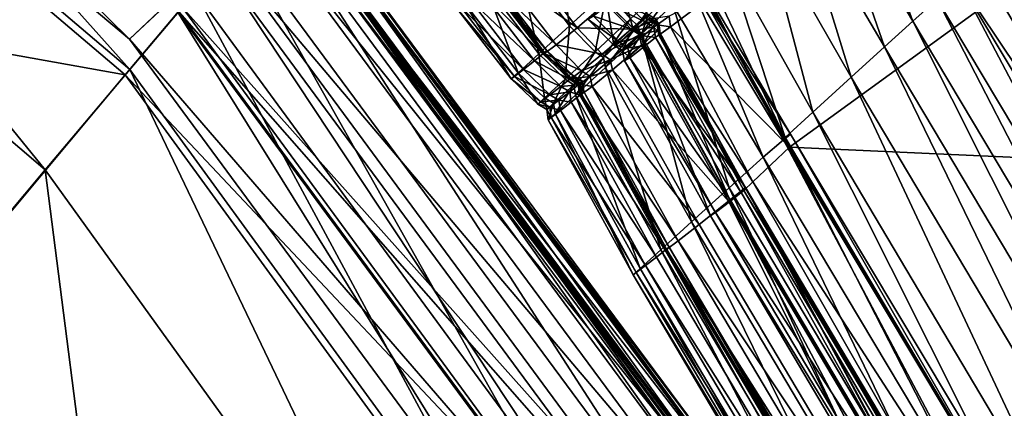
# Model space of a CAD drawing. Header units: millimetres. Extents: x 2387 to 13955, y -4964 to 364.
# Tile 815 of 1056: x 3661 to 3680, y 158 to 166. Entities that reach past the tile are written whole.
import ezdxf

# ---------------------------------------------------------------- set-up
doc = ezdxf.new("R2010")
doc.units = ezdxf.units.MM
doc.header["$MEASUREMENT"] = 0
doc.layers.add('Predefinito', color=7, linetype='Continuous', true_color=0x000000)

# ---------------------------------------------------------------- blocks, each defined once
blk = doc.blocks.new('Blocco 09')
at = {"layer": 'Predefinito'}
for points in [[(262.612, -101.332, 440.487), (264.057, -104.375, 440.493), (275.004, -96.432, 483.704)], [(279.095, -105.056, 483.712), (275.004, -96.432, 483.704), (264.057, -104.375, 440.493)], [(266.484, -101.895, 13.425), (264.709, -98.902, 13.552), (265.185, -98.471, 13.602)], [(265.185, -98.471, 13.602), (266.961, -101.466, 13.473), (266.484, -101.895, 13.425)], [(265.923, -102.403, 13.517), (264.165, -99.401, 13.639), (264.709, -98.902, 13.552)], [(264.709, -98.902, 13.552), (266.484, -101.895, 13.425), (265.923, -102.403, 13.517)], [(265.271, -102.997, 13.909), (263.538, -99.981, 14.011), (264.165, -99.401, 13.639)], [(264.165, -99.401, 13.639), (265.923, -102.403, 13.517), (265.271, -102.997, 13.909)], [(259.734, -101.988, 18.71), (258.681, -100.605, 18.689), (259.429, -99.926, 16.945)], [(259.429, -99.926, 16.945), (260.469, -101.317, 16.977), (259.734, -101.988, 18.71)], [(264.515, -103.684, 14.761), (262.811, -100.651, 14.818), (263.538, -99.981, 14.011)], [(263.538, -99.981, 14.011), (265.271, -102.997, 13.909), (264.515, -103.684, 14.761)], [(267.762, -100.744, 13.257), (268.364, -100.196, 12.918), (273.542, -108.828, 12.874)], [(259.128, -102.54, 21.73), (258.07, -101.161, 21.718), (258.681, -100.605, 18.689)], [(259.881, -102.03, 425.598), (258.83, -100.645, 425.622), (258.415, -100.98, 423.256)], [(258.681, -100.605, 18.689), (259.734, -101.988, 18.71), (259.128, -102.54, 21.73)], [(258.83, -100.645, 425.622), (259.881, -102.03, 425.598), (260.44, -101.548, 426.386)], [(263.972, -104.183, 15.658), (262.274, -101.143, 15.672), (262.811, -100.651, 14.818)], [(262.811, -100.651, 14.818), (264.515, -103.684, 14.761), (263.972, -104.183, 15.658)], [(267.379, -101.09, 13.478), (267.762, -100.744, 13.257), (272.938, -109.379, 13.213)], [(273.542, -108.828, 12.874), (272.938, -109.379, 13.213), (267.762, -100.744, 13.257)], [(259.468, -102.363, 423.245), (258.415, -100.98, 423.256), (258.183, -101.152, 420.838)], [(258.415, -100.98, 423.256), (259.468, -102.363, 423.245), (259.881, -102.03, 425.598)], [(258.722, -102.91, 25.298), (257.662, -101.531, 25.292), (258.07, -101.161, 21.718)], [(259.211, -102.542, 419.52), (258.153, -101.163, 419.531), (257.989, -101.3, 417.707)], [(258.07, -101.161, 21.718), (259.128, -102.54, 21.73), (258.722, -102.91, 25.298)], [(259.288, -102.476, 419.704), (258.228, -101.097, 419.708), (258.153, -101.163, 419.531)], [(258.153, -101.163, 419.531), (259.211, -102.542, 419.52), (259.288, -102.476, 419.704)], [(259.239, -102.521, 419.903), (258.18, -101.142, 419.9), (258.228, -101.097, 419.708)], [(258.18, -101.142, 419.9), (259.239, -102.521, 419.903), (259.241, -102.531, 420.842)], [(259.241, -102.531, 420.842), (258.183, -101.152, 420.838), (258.18, -101.142, 419.9)], [(258.183, -101.152, 420.838), (259.241, -102.531, 420.842), (259.468, -102.363, 423.245)], [(258.228, -101.097, 419.708), (259.288, -102.476, 419.704), (259.239, -102.521, 419.903)], [(263.538, -104.569, 16.239), (261.765, -101.58, 16.346), (262.147, -101.235, 16.272)], [(263.939, -104.225, 16.205), (262.147, -101.235, 16.272), (262.294, -101.109, 16.377)], [(262.147, -101.235, 16.272), (263.939, -104.225, 16.205), (263.538, -104.569, 16.239)], [(264.078, -104.115, 16.359), (262.294, -101.109, 16.377), (262.219, -101.187, 16.184)], [(263.957, -104.213, 16.183), (262.219, -101.187, 16.184), (262.274, -101.143, 15.672)], [(262.219, -101.187, 16.184), (263.957, -104.213, 16.183), (264.078, -104.115, 16.359)], [(262.274, -101.143, 15.672), (263.972, -104.183, 15.658), (263.957, -104.213, 16.183)], [(262.294, -101.109, 16.377), (264.078, -104.115, 16.359), (263.939, -104.225, 16.205)], [(272.125, -110.108, 13.431), (266.961, -101.466, 13.473), (267.379, -101.09, 13.478)], [(267.379, -101.09, 13.478), (272.551, -109.732, 13.435), (272.125, -110.108, 13.431)], [(272.938, -109.379, 13.213), (272.551, -109.732, 13.435), (267.379, -101.09, 13.478)], [(259.047, -102.679, 417.692), (257.989, -101.3, 417.707), (257.771, -101.469, 412.571)], [(257.989, -101.3, 417.707), (259.047, -102.679, 417.692), (259.211, -102.542, 419.52)], [(260.234, -102.498, 18.774), (259.734, -101.988, 18.71), (260.469, -101.317, 16.977)], [(260.469, -101.317, 16.977), (260.932, -101.852, 17.073), (260.234, -102.498, 18.774)], [(260.98, -102.03, 426.651), (260.466, -101.529, 426.624), (260.762, -101.265, 426.449)], [(261.219, -101.909, 433.237), (260.703, -101.409, 433.282), (260.503, -101.573, 432.379)], [(260.703, -101.409, 433.282), (261.219, -101.909, 433.237), (261.313, -101.83, 433.432)], [(260.762, -101.265, 426.449), (261.278, -101.765, 426.432), (260.98, -102.03, 426.651)], [(261.07, -101.982, 17.137), (260.932, -101.852, 17.073), (261.56, -101.27, 16.346)], [(261.56, -101.27, 16.346), (261.674, -101.417, 16.416), (261.07, -101.982, 17.137)], [(261.137, -102.161, 17.073), (261.07, -101.982, 17.137), (261.674, -101.417, 16.416)], [(261.674, -101.417, 16.416), (261.765, -101.58, 16.346), (261.137, -102.161, 17.073)], [(261.693, -101.801, 435.492), (261.719, -102.006, 435.487), (262.612, -101.332, 440.487)], [(264.057, -104.375, 440.493), (262.612, -101.332, 440.487), (261.719, -102.006, 435.487)], [(258.587, -103.033, 28.673), (257.526, -101.655, 28.671), (257.662, -101.531, 25.292)], [(258.648, -102.987, 360.746), (257.588, -101.608, 360.749), (257.526, -101.655, 218.866)], [(258.83, -102.848, 412.561), (257.771, -101.469, 412.571), (257.588, -101.608, 360.749)], [(257.588, -101.608, 360.749), (258.648, -102.987, 360.746), (258.83, -102.848, 412.561)], [(257.662, -101.531, 25.292), (258.722, -102.91, 25.298), (258.587, -103.033, 28.673)], [(257.771, -101.469, 412.571), (258.83, -102.848, 412.561), (259.047, -102.679, 417.692)], [(260.944, -102.056, 426.328), (260.44, -101.548, 426.386), (259.881, -102.03, 425.598)], [(260.606, -102.37, 427.624), (260.098, -101.865, 427.58), (260.466, -101.529, 426.624)], [(261.014, -102.076, 432.336), (260.503, -101.573, 432.379), (260.206, -101.802, 429.989)], [(260.44, -101.548, 426.386), (260.944, -102.056, 426.328), (261.278, -101.765, 426.432)], [(260.466, -101.529, 426.624), (260.98, -102.03, 426.651), (260.606, -102.37, 427.624)], [(260.503, -101.573, 432.379), (261.014, -102.076, 432.336), (261.219, -101.909, 433.237)], [(262.87, -105.169, 16.977), (261.137, -102.161, 17.073), (261.765, -101.58, 16.346)], [(261.765, -101.58, 16.346), (263.538, -104.569, 16.239), (262.87, -105.169, 16.977)], [(271.639, -110.535, 13.385), (266.484, -101.895, 13.425), (266.961, -101.466, 13.473)], [(266.961, -101.466, 13.473), (272.125, -110.108, 13.431), (271.639, -110.535, 13.385)], [(257.526, -101.655, 28.671), (258.587, -103.033, 28.673), (258.587, -103.033, 77.861)], [(258.587, -103.033, 77.861), (257.526, -101.655, 77.861), (257.526, -101.655, 28.671)], [(258.587, -103.033, 218.865), (257.526, -101.655, 218.866), (257.526, -101.655, 77.861)], [(257.526, -101.655, 77.861), (258.587, -103.033, 77.861), (258.587, -103.033, 218.865)], [(257.526, -101.655, 218.866), (258.587, -103.033, 218.865), (258.648, -102.987, 360.746)], [(260.713, -102.308, 429.992), (260.206, -101.802, 429.989), (260.098, -101.865, 427.58)], [(260.206, -101.802, 429.989), (260.713, -102.308, 429.992), (261.014, -102.076, 432.336)], [(261.452, -101.873, 426.421), (261.278, -101.765, 426.432), (260.944, -102.056, 426.328)], [(261.152, -102.138, 426.669), (260.98, -102.03, 426.651), (261.278, -101.765, 426.432)], [(261.278, -101.765, 426.432), (261.452, -101.873, 426.421), (261.152, -102.138, 426.669)], [(261.281, -101.863, 433.659), (261.459, -101.967, 433.658), (261.693, -101.801, 435.492)], [(261.719, -102.006, 435.487), (261.693, -101.801, 435.492), (261.459, -101.967, 433.658)], [(259.645, -103.039, 21.767), (259.128, -102.54, 21.73), (259.734, -101.988, 18.71)], [(259.734, -101.988, 18.71), (260.234, -102.498, 18.774), (259.645, -103.039, 21.767)], [(260.098, -101.865, 427.58), (260.606, -102.37, 427.624), (260.713, -102.308, 429.992)], [(260.398, -102.612, 18.817), (260.234, -102.498, 18.774), (260.932, -101.852, 17.073)], [(260.932, -101.852, 17.073), (261.07, -101.982, 17.137), (260.398, -102.612, 18.817)], [(260.439, -102.807, 18.774), (260.398, -102.612, 18.817), (261.07, -101.982, 17.137)], [(261.07, -101.982, 17.137), (261.137, -102.161, 17.073), (260.439, -102.807, 18.774)], [(260.944, -102.056, 426.328), (261.11, -102.169, 426.289), (261.452, -101.873, 426.421)], [(261.392, -102.016, 433.207), (261.219, -101.909, 433.237), (261.014, -102.076, 432.336)], [(261.484, -102.076, 426.432), (261.452, -101.873, 426.421), (261.11, -102.169, 426.289)], [(261.185, -102.34, 426.651), (261.152, -102.138, 426.669), (261.452, -101.873, 426.421)], [(261.452, -101.873, 426.421), (261.484, -102.076, 426.432), (261.185, -102.34, 426.651)], [(261.49, -101.935, 433.417), (261.313, -101.83, 433.432), (261.219, -101.909, 433.237)], [(261.219, -101.909, 433.237), (261.392, -102.016, 433.207), (261.49, -101.935, 433.417)], [(261.459, -101.967, 433.658), (261.281, -101.863, 433.659), (261.313, -101.83, 433.432)], [(261.313, -101.83, 433.432), (261.49, -101.935, 433.417), (261.459, -101.967, 433.658)], [(261.518, -102.139, 433.432), (261.49, -101.935, 433.417), (261.392, -102.016, 433.207)], [(261.486, -102.172, 433.659), (261.459, -101.967, 433.658), (261.49, -101.935, 433.417)], [(261.459, -101.967, 433.658), (261.486, -102.172, 433.659), (261.719, -102.006, 435.487)], [(261.49, -101.935, 433.417), (261.518, -102.139, 433.432), (261.486, -102.172, 433.659)], [(263.335, -105.052, 435.478), (261.719, -102.006, 435.487), (261.486, -102.172, 433.659)], [(261.719, -102.006, 435.487), (263.335, -105.052, 435.478), (264.057, -104.375, 440.493)], [(271.074, -111.039, 13.478), (265.923, -102.403, 13.517), (266.484, -101.895, 13.425)], [(266.484, -101.895, 13.425), (271.639, -110.535, 13.385), (271.074, -111.039, 13.478)], [(260.375, -102.543, 425.525), (259.881, -102.03, 425.598), (259.468, -102.363, 423.245)], [(259.881, -102.03, 425.598), (260.375, -102.543, 425.525), (260.944, -102.056, 426.328)], [(261.11, -102.169, 426.289), (260.944, -102.056, 426.328), (260.375, -102.543, 425.525)], [(260.375, -102.543, 425.525), (260.535, -102.66, 425.477), (261.11, -102.169, 426.289)], [(262.134, -105.839, 18.71), (260.439, -102.807, 18.774), (261.137, -102.161, 17.073)], [(261.15, -102.366, 426.328), (261.11, -102.169, 426.289), (260.535, -102.66, 425.477)], [(260.774, -102.481, 427.654), (260.606, -102.37, 427.624), (260.98, -102.03, 426.651)], [(261.183, -102.186, 432.307), (261.014, -102.076, 432.336), (260.713, -102.308, 429.992)], [(260.713, -102.308, 429.992), (260.881, -102.419, 429.995), (261.183, -102.186, 432.307)], [(260.98, -102.03, 426.651), (261.152, -102.138, 426.669), (260.774, -102.481, 427.654)], [(260.811, -102.68, 427.624), (260.774, -102.481, 427.654), (261.152, -102.138, 426.669)], [(261.152, -102.138, 426.669), (261.185, -102.34, 426.651), (260.811, -102.68, 427.624)], [(261.218, -102.385, 432.336), (261.183, -102.186, 432.307), (260.881, -102.419, 429.995)], [(261.014, -102.076, 432.336), (261.183, -102.186, 432.307), (261.392, -102.016, 433.207)], [(261.11, -102.169, 426.289), (261.15, -102.366, 426.328), (261.484, -102.076, 426.432)], [(261.137, -102.161, 17.073), (262.87, -105.169, 16.977), (262.134, -105.839, 18.71)], [(263.191, -105.165, 426.449), (261.484, -102.076, 426.432), (261.15, -102.366, 426.328)], [(261.424, -102.218, 433.237), (261.392, -102.016, 433.207), (261.183, -102.186, 432.307)], [(261.183, -102.186, 432.307), (261.218, -102.385, 432.336), (261.424, -102.218, 433.237)], [(262.885, -105.412, 426.624), (261.185, -102.34, 426.651), (261.484, -102.076, 426.432)], [(261.392, -102.016, 433.207), (261.424, -102.218, 433.237), (261.518, -102.139, 433.432)], [(263.198, -105.193, 433.456), (261.518, -102.139, 433.432), (261.424, -102.218, 433.237)], [(261.484, -102.076, 426.432), (263.191, -105.165, 426.449), (262.885, -105.412, 426.624)], [(263.162, -105.223, 433.66), (261.486, -102.172, 433.659), (261.518, -102.139, 433.432)], [(261.486, -102.172, 433.659), (263.162, -105.223, 433.66), (263.335, -105.052, 435.478)], [(261.518, -102.139, 433.432), (263.198, -105.193, 433.456), (263.162, -105.223, 433.66)], [(259.971, -102.871, 423.211), (259.468, -102.363, 423.245), (259.241, -102.531, 420.842)], [(259.468, -102.363, 423.245), (259.971, -102.871, 423.211), (260.375, -102.543, 425.525)], [(260.535, -102.66, 425.477), (260.581, -102.853, 425.525), (261.15, -102.366, 426.328)], [(262.859, -105.431, 426.387), (261.15, -102.366, 426.328), (260.581, -102.853, 425.525)], [(260.881, -102.419, 429.995), (260.713, -102.308, 429.992), (260.606, -102.37, 427.624)], [(260.606, -102.37, 427.624), (260.774, -102.481, 427.654), (260.881, -102.419, 429.995)], [(262.502, -105.723, 427.58), (260.811, -102.68, 427.624), (261.185, -102.34, 426.651)], [(260.881, -102.419, 429.995), (260.918, -102.617, 429.992), (261.218, -102.385, 432.336)], [(262.903, -105.424, 432.379), (261.218, -102.385, 432.336), (260.918, -102.617, 429.992)], [(261.15, -102.366, 426.328), (262.859, -105.431, 426.387), (263.191, -105.165, 426.449)], [(261.185, -102.34, 426.651), (262.885, -105.412, 426.624), (262.502, -105.723, 427.58)], [(263.106, -105.265, 433.282), (261.424, -102.218, 433.237), (261.218, -102.385, 432.336)], [(261.218, -102.385, 432.336), (262.903, -105.424, 432.379), (263.106, -105.265, 433.282)], [(261.424, -102.218, 433.237), (263.106, -105.265, 433.282), (263.198, -105.193, 433.456)], [(259.244, -103.406, 25.315), (258.722, -102.91, 25.298), (259.128, -102.54, 21.73)], [(259.73, -103.04, 419.487), (259.211, -102.542, 419.52), (259.047, -102.679, 417.692)], [(259.128, -102.54, 21.73), (259.645, -103.039, 21.767), (259.244, -103.406, 25.315)], [(259.809, -102.972, 419.692), (259.288, -102.476, 419.704), (259.211, -102.542, 419.52)], [(259.211, -102.542, 419.52), (259.73, -103.04, 419.487), (259.809, -102.972, 419.692)], [(259.761, -103.017, 419.913), (259.239, -102.521, 419.903), (259.288, -102.476, 419.704)], [(259.239, -102.521, 419.903), (259.761, -103.017, 419.913), (259.757, -103.031, 420.852)], [(259.757, -103.031, 420.852), (259.241, -102.531, 420.842), (259.239, -102.521, 419.903)], [(259.241, -102.531, 420.842), (259.757, -103.031, 420.852), (259.971, -102.871, 423.211)], [(259.288, -102.476, 419.704), (259.809, -102.972, 419.692), (259.761, -103.017, 419.913)], [(259.819, -103.146, 21.792), (259.645, -103.039, 21.767), (260.234, -102.498, 18.774)], [(260.234, -102.498, 18.774), (260.398, -102.612, 18.817), (259.819, -103.146, 21.792)], [(260.535, -102.66, 425.477), (260.375, -102.543, 425.525), (259.971, -102.871, 423.211)], [(260.918, -102.617, 429.992), (260.881, -102.419, 429.995), (260.774, -102.481, 427.654)], [(260.774, -102.481, 427.654), (260.811, -102.68, 427.624), (260.918, -102.617, 429.992)], [(270.415, -111.63, 13.875), (265.271, -102.997, 13.909), (265.923, -102.403, 13.517)], [(265.923, -102.403, 13.517), (271.074, -111.039, 13.478), (270.415, -111.63, 13.875)], [(259.563, -103.179, 417.649), (259.047, -102.679, 417.692), (258.83, -102.848, 412.561)], [(259.047, -102.679, 417.692), (259.563, -103.179, 417.649), (259.73, -103.04, 419.487)], [(259.849, -103.348, 21.767), (259.819, -103.146, 21.792), (260.398, -102.612, 18.817)], [(260.398, -102.612, 18.817), (260.439, -102.807, 18.774), (259.849, -103.348, 21.767)], [(259.971, -102.871, 423.211), (260.136, -102.984, 423.189), (260.535, -102.66, 425.477)], [(260.581, -102.853, 425.525), (260.535, -102.66, 425.477), (260.136, -102.984, 423.189)], [(262.605, -105.652, 429.989), (260.918, -102.617, 429.992), (260.811, -102.68, 427.624)], [(260.811, -102.68, 427.624), (262.502, -105.723, 427.58), (262.605, -105.652, 429.989)], [(260.918, -102.617, 429.992), (262.605, -105.652, 429.989), (262.903, -105.424, 432.379)], [(259.11, -103.528, 28.68), (258.587, -103.033, 28.673), (258.722, -102.91, 25.298)], [(259.348, -103.346, 412.532), (258.83, -102.848, 412.561), (258.648, -102.987, 360.746)], [(258.722, -102.91, 25.298), (259.244, -103.406, 25.315), (259.11, -103.528, 28.68)], [(258.83, -102.848, 412.561), (259.348, -103.346, 412.532), (259.563, -103.179, 417.649)], [(259.987, -103.076, 419.685), (259.809, -102.972, 419.692), (259.73, -103.04, 419.487)], [(260.136, -102.984, 423.189), (259.971, -102.871, 423.211), (259.757, -103.031, 420.852)], [(259.938, -103.121, 419.92), (259.761, -103.017, 419.913), (259.809, -102.972, 419.692)], [(259.809, -102.972, 419.692), (259.987, -103.076, 419.685), (259.938, -103.121, 419.92)], [(261.527, -106.39, 21.73), (259.849, -103.348, 21.767), (260.439, -102.807, 18.774)], [(260.136, -102.984, 423.189), (260.176, -103.18, 423.211), (260.581, -102.853, 425.525)], [(262.285, -105.888, 425.598), (260.581, -102.853, 425.525), (260.176, -103.18, 423.211)], [(260.439, -102.807, 18.774), (262.134, -105.839, 18.71), (261.527, -106.39, 21.73)], [(260.581, -102.853, 425.525), (262.285, -105.888, 425.598), (262.859, -105.431, 426.387)], [(259.17, -103.482, 360.737), (258.648, -102.987, 360.746), (258.587, -103.033, 218.865)], [(258.587, -103.033, 28.673), (259.11, -103.528, 28.68), (259.11, -103.528, 77.862)], [(259.11, -103.528, 77.862), (258.587, -103.033, 77.861), (258.587, -103.033, 28.673)], [(259.11, -103.527, 218.864), (258.587, -103.033, 218.865), (258.587, -103.033, 77.861)], [(258.587, -103.033, 77.861), (259.11, -103.528, 77.862), (259.11, -103.527, 218.864)], [(258.587, -103.033, 218.865), (259.11, -103.527, 218.864), (259.17, -103.482, 360.737)], [(258.648, -102.987, 360.746), (259.17, -103.482, 360.737), (259.348, -103.346, 412.532)], [(259.421, -103.51, 25.327), (259.244, -103.406, 25.315), (259.645, -103.039, 21.767)], [(259.645, -103.039, 21.767), (259.819, -103.146, 21.792), (259.421, -103.51, 25.327)], [(259.448, -103.714, 25.315), (259.421, -103.51, 25.327), (259.819, -103.146, 21.792)], [(259.819, -103.146, 21.792), (259.849, -103.348, 21.767), (259.448, -103.714, 25.315)], [(259.905, -103.146, 419.465), (259.73, -103.04, 419.487), (259.563, -103.179, 417.649)], [(259.563, -103.179, 417.649), (259.736, -103.286, 417.621), (259.905, -103.146, 419.465)], [(259.73, -103.04, 419.487), (259.905, -103.146, 419.465), (259.987, -103.076, 419.685)], [(259.935, -103.349, 419.487), (259.905, -103.146, 419.465), (259.736, -103.286, 417.621)], [(259.757, -103.031, 420.852), (259.931, -103.138, 420.859), (260.136, -102.984, 423.189)], [(259.931, -103.138, 420.859), (259.757, -103.031, 420.852), (259.761, -103.017, 419.913)], [(259.761, -103.017, 419.913), (259.938, -103.121, 419.92), (259.931, -103.138, 420.859)], [(260.014, -103.281, 419.692), (259.987, -103.076, 419.685), (259.905, -103.146, 419.465)], [(259.905, -103.146, 419.465), (259.935, -103.349, 419.487), (260.014, -103.281, 419.692)], [(260.176, -103.18, 423.211), (260.136, -102.984, 423.189), (259.931, -103.138, 420.859)], [(259.962, -103.34, 420.852), (259.931, -103.138, 420.859), (259.938, -103.121, 419.92)], [(259.931, -103.138, 420.859), (259.962, -103.34, 420.852), (260.176, -103.18, 423.211)], [(259.966, -103.326, 419.913), (259.938, -103.121, 419.92), (259.987, -103.076, 419.685)], [(259.938, -103.121, 419.92), (259.966, -103.326, 419.913), (259.962, -103.34, 420.852)], [(259.987, -103.076, 419.685), (260.014, -103.281, 419.692), (259.966, -103.326, 419.913)], [(269.649, -112.318, 14.742), (264.515, -103.684, 14.761), (265.271, -102.997, 13.909)], [(265.271, -102.997, 13.909), (270.415, -111.63, 13.875), (269.649, -112.318, 14.742)], [(259.523, -103.452, 412.513), (259.348, -103.346, 412.532), (259.17, -103.482, 360.737)], [(259.736, -103.286, 417.621), (259.563, -103.179, 417.649), (259.348, -103.346, 412.532)], [(259.348, -103.346, 412.532), (259.523, -103.452, 412.513), (259.736, -103.286, 417.621)], [(261.12, -106.758, 25.298), (259.448, -103.714, 25.315), (259.849, -103.348, 21.767)], [(259.767, -103.488, 417.649), (259.736, -103.286, 417.621), (259.523, -103.452, 412.513)], [(259.736, -103.286, 417.621), (259.767, -103.488, 417.649), (259.935, -103.349, 419.487)], [(261.614, -106.398, 419.52), (259.935, -103.349, 419.487), (259.767, -103.488, 417.649)], [(259.849, -103.348, 21.767), (261.527, -106.39, 21.73), (261.12, -106.758, 25.298)], [(261.693, -106.335, 419.704), (260.014, -103.281, 419.692), (259.935, -103.349, 419.487)], [(259.935, -103.349, 419.487), (261.614, -106.398, 419.52), (261.693, -106.335, 419.704)], [(261.867, -106.212, 423.245), (260.176, -103.18, 423.211), (259.962, -103.34, 420.852)], [(261.64, -106.382, 420.842), (259.962, -103.34, 420.852), (259.966, -103.326, 419.913)], [(259.962, -103.34, 420.852), (261.64, -106.382, 420.842), (261.867, -106.212, 423.245)], [(261.642, -106.377, 419.903), (259.966, -103.326, 419.913), (260.014, -103.281, 419.692)], [(259.966, -103.326, 419.913), (261.642, -106.377, 419.903), (261.64, -106.382, 420.842)], [(260.014, -103.281, 419.692), (261.693, -106.335, 419.704), (261.642, -106.377, 419.903)], [(260.176, -103.18, 423.211), (261.867, -106.212, 423.245), (262.285, -105.888, 425.598)], [(259.288, -103.631, 28.684), (259.11, -103.528, 28.68), (259.244, -103.406, 25.315)], [(259.347, -103.586, 360.731), (259.17, -103.482, 360.737), (259.11, -103.527, 218.864)], [(259.289, -103.631, 218.863), (259.11, -103.527, 218.864), (259.11, -103.528, 77.862)], [(259.11, -103.527, 218.864), (259.289, -103.631, 218.863), (259.347, -103.586, 360.731)], [(259.11, -103.528, 28.68), (259.288, -103.631, 28.684), (259.289, -103.631, 77.863)], [(259.289, -103.631, 77.863), (259.11, -103.528, 77.862), (259.11, -103.528, 28.68)], [(259.11, -103.528, 77.862), (259.289, -103.631, 77.863), (259.289, -103.631, 218.863)], [(259.17, -103.482, 360.737), (259.347, -103.586, 360.731), (259.523, -103.452, 412.513)], [(259.244, -103.406, 25.315), (259.421, -103.51, 25.327), (259.288, -103.631, 28.684)], [(259.314, -103.836, 28.68), (259.288, -103.631, 28.684), (259.421, -103.51, 25.327)], [(259.421, -103.51, 25.327), (259.448, -103.714, 25.315), (259.314, -103.836, 28.68)], [(259.553, -103.655, 412.532), (259.523, -103.452, 412.513), (259.347, -103.586, 360.731)], [(259.523, -103.452, 412.513), (259.553, -103.655, 412.532), (259.767, -103.488, 417.649)], [(261.446, -106.53, 417.692), (259.767, -103.488, 417.649), (259.553, -103.655, 412.532)], [(259.767, -103.488, 417.649), (261.446, -106.53, 417.692), (261.614, -106.398, 419.52)], [(259.288, -103.631, 28.684), (259.314, -103.836, 28.68), (259.314, -103.836, 77.862)], [(259.314, -103.836, 77.862), (259.289, -103.631, 77.863), (259.288, -103.631, 28.684)], [(259.374, -103.79, 360.737), (259.347, -103.586, 360.731), (259.289, -103.631, 218.863)], [(259.289, -103.631, 218.863), (259.314, -103.836, 218.864), (259.374, -103.79, 360.737)], [(259.314, -103.836, 218.864), (259.289, -103.631, 218.863), (259.289, -103.631, 77.863)], [(259.289, -103.631, 77.863), (259.314, -103.836, 77.862), (259.314, -103.836, 218.864)], [(260.984, -106.881, 28.673), (259.314, -103.836, 28.68), (259.448, -103.714, 25.315)], [(259.347, -103.586, 360.731), (259.374, -103.79, 360.737), (259.553, -103.655, 412.532)], [(261.227, -106.696, 412.561), (259.553, -103.655, 412.532), (259.374, -103.79, 360.737)], [(259.448, -103.714, 25.315), (261.12, -106.758, 25.298), (260.984, -106.881, 28.673)], [(259.553, -103.655, 412.532), (261.227, -106.696, 412.561), (261.446, -106.53, 417.692)], [(269.108, -112.825, 15.652), (263.972, -104.183, 15.658), (264.515, -103.684, 14.761)], [(264.515, -103.684, 14.761), (269.649, -112.318, 14.742), (269.108, -112.825, 15.652)], [(261.045, -106.835, 360.746), (259.374, -103.79, 360.737), (259.314, -103.836, 218.864)], [(259.314, -103.836, 218.864), (260.984, -106.881, 218.865), (261.045, -106.835, 360.746)], [(260.984, -106.881, 218.865), (259.314, -103.836, 218.864), (259.314, -103.836, 77.862)], [(259.314, -103.836, 77.862), (260.984, -106.881, 77.861), (260.984, -106.881, 218.865)], [(259.314, -103.836, 28.68), (260.984, -106.881, 28.673), (260.984, -106.881, 77.861)], [(260.984, -106.881, 77.861), (259.314, -103.836, 77.862), (259.314, -103.836, 28.68)], [(259.374, -103.79, 360.737), (261.045, -106.835, 360.746), (261.227, -106.696, 412.561)], [(269.125, -112.877, 16.18), (263.939, -104.225, 16.205), (264.078, -104.115, 16.359)], [(264.078, -104.115, 16.359), (263.957, -104.213, 16.183), (269.125, -112.877, 16.18)], [(264.078, -104.115, 16.359), (269.273, -112.789, 16.348), (269.125, -112.877, 16.18)], [(269.125, -112.877, 16.18), (269.273, -112.789, 16.348), (264.078, -104.115, 16.359)], [(268.698, -113.193, 16.203), (263.538, -104.569, 16.239), (263.939, -104.225, 16.205)], [(263.939, -104.225, 16.205), (269.125, -112.877, 16.18), (268.698, -113.193, 16.203)], [(263.957, -104.213, 16.183), (263.972, -104.183, 15.658), (269.108, -112.825, 15.652)], [(269.108, -112.825, 15.652), (269.125, -112.877, 16.18), (263.957, -104.213, 16.183)], [(268.489, -112.999, 440.495), (264.057, -104.375, 440.493), (263.335, -105.052, 435.478)], [(264.057, -104.375, 440.493), (268.489, -112.999, 440.495), (279.095, -105.056, 483.712)], [(268.009, -113.789, 16.945), (262.87, -105.169, 16.977), (263.538, -104.569, 16.239)], [(263.538, -104.569, 16.239), (268.698, -113.193, 16.203), (268.009, -113.789, 16.945)], [(268.28, -113.68, 435.475), (263.335, -105.052, 435.478), (263.162, -105.223, 433.66)], [(263.335, -105.052, 435.478), (268.28, -113.68, 435.475), (268.489, -112.999, 440.495)], [(267.257, -114.463, 18.689), (262.134, -105.839, 18.71), (262.87, -105.169, 16.977)], [(263.191, -105.165, 426.449), (262.859, -105.431, 426.387), (268.033, -114.145, 426.408)], [(262.87, -105.169, 16.977), (268.009, -113.789, 16.945), (267.257, -114.463, 18.689)], [(268.056, -114.128, 426.616), (262.885, -105.412, 426.624), (263.191, -105.165, 426.449)], [(263.106, -105.265, 433.282), (262.903, -105.424, 432.379), (268.021, -114.049, 432.394)], [(263.198, -105.193, 433.456), (263.106, -105.265, 433.282), (268.232, -113.907, 433.297)], [(268.021, -114.049, 432.394), (268.232, -113.907, 433.297), (263.106, -105.265, 433.282)], [(268.285, -113.866, 433.661), (263.162, -105.223, 433.66), (263.198, -105.193, 433.456)], [(263.162, -105.223, 433.66), (268.285, -113.866, 433.661), (268.28, -113.68, 435.475)], [(263.191, -105.165, 426.449), (268.39, -113.929, 426.457), (268.056, -114.128, 426.616)], [(268.033, -114.145, 426.408), (268.39, -113.929, 426.457), (263.191, -105.165, 426.449)], [(263.198, -105.193, 433.456), (268.328, -113.846, 433.464), (268.285, -113.866, 433.661)], [(268.232, -113.907, 433.297), (268.328, -113.846, 433.464), (263.198, -105.193, 433.456)], [(262.859, -105.431, 426.387), (262.285, -105.888, 425.598), (267.419, -114.529, 425.622)], [(267.632, -114.367, 427.566), (262.502, -105.723, 427.58), (262.885, -105.412, 426.624)], [(268.021, -114.049, 432.394), (262.903, -105.424, 432.379), (262.605, -105.652, 429.989)], [(267.419, -114.529, 425.622), (268.033, -114.145, 426.408), (262.859, -105.431, 426.387)], [(262.885, -105.412, 426.624), (268.056, -114.128, 426.616), (267.632, -114.367, 427.566)], [(267.721, -114.272, 429.988), (262.605, -105.652, 429.989), (262.502, -105.723, 427.58)], [(262.605, -105.652, 429.989), (267.721, -114.272, 429.988), (268.021, -114.049, 432.394)], [(266.642, -115.015, 21.718), (261.527, -106.39, 21.73), (262.134, -105.839, 18.71)], [(262.134, -105.839, 18.71), (267.257, -114.463, 18.689), (266.642, -115.015, 21.718)], [(262.502, -105.723, 427.58), (267.632, -114.367, 427.566), (267.721, -114.272, 429.988)], [(267.419, -114.529, 425.622), (262.285, -105.888, 425.598), (261.867, -106.212, 423.245)], [(266.984, -114.831, 423.256), (261.867, -106.212, 423.245), (261.64, -106.382, 420.842)], [(261.867, -106.212, 423.245), (266.984, -114.831, 423.256), (267.419, -114.529, 425.622)], [(266.232, -115.382, 25.292), (261.12, -106.758, 25.298), (261.527, -106.39, 21.73)], [(261.614, -106.398, 419.52), (261.446, -106.53, 417.692), (266.562, -115.157, 417.707)], [(261.527, -106.39, 21.73), (266.642, -115.015, 21.718), (266.232, -115.382, 25.292)], [(261.693, -106.335, 419.704), (261.614, -106.398, 419.52), (266.739, -115.041, 419.532)], [(266.562, -115.157, 417.707), (266.739, -115.041, 419.532), (261.614, -106.398, 419.52)], [(266.757, -115.01, 420.838), (261.64, -106.382, 420.842), (261.642, -106.377, 419.903)], [(261.64, -106.382, 420.842), (266.757, -115.01, 420.838), (266.984, -114.831, 423.256)], [(266.766, -115.02, 419.9), (261.642, -106.377, 419.903), (261.693, -106.335, 419.704)], [(261.642, -106.377, 419.903), (266.766, -115.02, 419.9), (266.757, -115.01, 420.838)], [(266.739, -115.041, 419.532), (266.823, -114.989, 419.708), (261.693, -106.335, 419.704)], [(261.693, -106.335, 419.704), (266.823, -114.989, 419.708), (266.766, -115.02, 419.9)], [(266.562, -115.157, 417.707), (261.446, -106.53, 417.692), (261.227, -106.696, 412.561)], [(266.096, -115.505, 28.671), (260.984, -106.881, 28.673), (261.12, -106.758, 25.298)], [(266.157, -115.459, 360.749), (261.045, -106.835, 360.746), (260.984, -106.881, 218.865)], [(266.34, -115.319, 412.571), (261.227, -106.696, 412.561), (261.045, -106.835, 360.746)], [(261.045, -106.835, 360.746), (266.157, -115.459, 360.749), (266.34, -115.319, 412.571)], [(261.12, -106.758, 25.298), (266.232, -115.382, 25.292), (266.096, -115.505, 28.671)], [(261.227, -106.696, 412.561), (266.34, -115.319, 412.571), (266.562, -115.157, 417.707)], [(266.095, -115.505, 218.866), (260.984, -106.881, 218.865), (260.984, -106.881, 77.861)], [(260.984, -106.881, 77.861), (266.095, -115.505, 77.861), (266.095, -115.505, 218.866)], [(260.984, -106.881, 218.865), (266.095, -115.505, 218.866), (266.157, -115.459, 360.749)], [(260.984, -106.881, 28.673), (266.096, -115.505, 28.671), (266.095, -115.505, 77.861)], [(266.095, -115.505, 77.861), (260.984, -106.881, 77.861), (260.984, -106.881, 28.673)]]:
    blk.add_3dface(points, dxfattribs=at)
blk = doc.blocks.new('Blocco 10')
at = {"layer": 'Predefinito'}
for points in [[(329.556, 201.197, 426.931), (328.588, 199.454, 430.479), (339.102, 190.536, 430.479)], [(339.102, 190.536, 430.479), (340.386, 192.06, 426.931), (329.556, 201.197, 426.931)], [(329.12, 200.935, 421.966), (328.473, 200.031, 421.395), (339.096, 191.132, 421.389)], [(339.096, 191.132, 421.389), (339.906, 191.892, 421.962), (329.12, 200.935, 421.966)], [(339.889, 191.871, 422.013), (339.096, 191.132, 421.389), (328.473, 200.031, 421.395)], [(328.588, 199.454, 430.479), (327.337, 197.199, 433.733), (337.441, 188.565, 433.733)], [(337.441, 188.565, 433.733), (339.102, 190.536, 430.479), (328.588, 199.454, 430.479)], [(324.998, 192.947, 293.5), (328.522, 199.334, 293.795), (339.014, 190.432, 293.795)], [(340.134, 191.76, 294.386), (339.014, 190.432, 293.795), (328.522, 199.334, 293.795)], [(331.669, 181.672, 437.132), (337.441, 188.565, 433.733), (327.337, 197.199, 433.733)], [(342, 193.975, 298.518), (342.187, 194.196, 301.001), (350.955, 182.388, 301.001)], [(342.196, 194.219, 417.272), (342.035, 194.068, 418.517), (350.78, 182.292, 418.517)], [(342.187, 194.196, 301.001), (342.249, 194.27, 304.514), (351.03, 182.448, 304.514)], [(351.03, 182.448, 304.514), (350.955, 182.388, 301.001), (342.187, 194.196, 301.001)], [(342.249, 194.27, 414.173), (342.196, 194.219, 417.272), (350.967, 182.409, 417.272)], [(350.78, 182.292, 418.517), (350.967, 182.409, 417.272), (342.196, 194.219, 417.272)], [(351.03, 182.448, 359.343), (351.03, 182.448, 320.235), (342.249, 194.27, 320.235)], [(342.249, 194.27, 320.235), (342.249, 194.27, 359.343), (351.03, 182.448, 359.343)], [(351.03, 182.448, 398.452), (351.03, 182.448, 359.343), (342.249, 194.27, 359.343)], [(342.249, 194.27, 359.343), (342.249, 194.27, 398.452), (351.03, 182.448, 398.452)], [(351.03, 182.448, 414.173), (351.03, 182.448, 398.452), (342.249, 194.27, 398.452)], [(342.249, 194.27, 398.452), (342.249, 194.27, 414.173), (351.03, 182.448, 414.173)], [(350.967, 182.409, 417.272), (351.03, 182.448, 414.173), (342.249, 194.27, 414.173)], [(351.03, 182.448, 320.235), (351.03, 182.448, 304.514), (342.249, 194.27, 304.514)], [(342.249, 194.27, 304.514), (342.249, 194.27, 320.235), (351.03, 182.448, 320.235)], [(341.627, 193.532, 296.747), (342, 193.975, 298.518), (350.728, 182.207, 298.518)], [(342.04, 194.034, 419.925), (341.84, 193.785, 421.354), (350.534, 182.052, 421.354)], [(342.035, 194.068, 418.517), (341.916, 193.954, 418.846), (350.642, 182.204, 418.847)], [(341.916, 193.954, 418.846), (341.992, 194.017, 419.203), (350.728, 182.251, 419.203)], [(341.992, 194.017, 419.203), (342.04, 194.034, 419.925), (350.778, 182.258, 419.925)], [(350.778, 182.258, 419.925), (350.728, 182.251, 419.203), (341.992, 194.017, 419.203)], [(350.955, 182.388, 301.001), (350.728, 182.207, 298.518), (342, 193.975, 298.518)], [(350.642, 182.204, 418.847), (350.78, 182.292, 418.517), (342.035, 194.068, 418.517)], [(350.534, 182.052, 421.354), (350.778, 182.258, 419.925), (342.04, 194.034, 419.925)], [(341.84, 193.785, 421.354), (341.195, 193.12, 422.397), (349.771, 181.527, 422.398)], [(349.771, 181.527, 422.398), (350.534, 182.052, 421.354), (341.84, 193.785, 421.354)], [(350.728, 182.251, 419.203), (350.642, 182.204, 418.847), (341.916, 193.954, 418.846)], [(341.005, 192.794, 295.37), (341.627, 193.532, 296.747), (350.276, 181.846, 296.747)], [(350.728, 182.207, 298.518), (350.276, 181.846, 296.747), (341.627, 193.532, 296.747)], [(341.195, 193.12, 422.397), (339.906, 191.892, 421.962), (348.265, 180.578, 421.966)], [(348.265, 180.578, 421.966), (349.771, 181.527, 422.398), (341.195, 193.12, 422.397)], [(339.014, 190.432, 293.795), (333.469, 183.806, 293.5), (324.998, 192.947, 293.5)], [(339.889, 191.871, 422.013), (340.81, 192.663, 423.855), (349.304, 181.155, 423.856)], [(340.134, 191.76, 294.386), (341.005, 192.794, 295.37), (349.522, 181.245, 295.37)], [(340.81, 192.663, 423.855), (340.386, 192.06, 426.931), (348.772, 180.647, 426.931)], [(348.772, 180.647, 426.931), (349.304, 181.155, 423.856), (340.81, 192.663, 423.855)], [(350.276, 181.846, 296.747), (349.522, 181.245, 295.37), (341.005, 192.794, 295.37)], [(340.386, 192.06, 426.931), (339.102, 190.536, 430.479), (347.215, 179.406, 430.479)], [(347.215, 179.406, 430.479), (348.772, 180.647, 426.931), (340.386, 192.06, 426.931)], [(339.906, 191.892, 421.962), (339.096, 191.132, 421.389), (347.321, 179.992, 421.394)], [(339.096, 191.132, 421.389), (339.889, 191.871, 422.013), (348.244, 180.561, 422.017)], [(349.304, 181.155, 423.856), (348.244, 180.561, 422.017), (339.889, 191.871, 422.013)], [(347.321, 179.992, 421.394), (348.265, 180.578, 421.966), (339.906, 191.892, 421.962)], [(339.014, 190.432, 293.795), (340.134, 191.76, 294.386), (348.466, 180.404, 294.386)], [(349.522, 181.245, 295.37), (348.466, 180.404, 294.386), (340.134, 191.76, 294.386)], [(348.244, 180.561, 422.017), (347.321, 179.992, 421.394), (339.096, 191.132, 421.389)], [(339.102, 190.536, 430.479), (337.441, 188.565, 433.733), (345.201, 177.801, 433.733)], [(345.201, 177.801, 433.733), (347.215, 179.406, 430.479), (339.102, 190.536, 430.479)], [(333.469, 183.806, 293.5), (339.014, 190.432, 293.795), (347.108, 179.321, 293.795)], [(348.466, 180.404, 294.386), (347.108, 179.321, 293.795), (339.014, 190.432, 293.795)], [(337.441, 188.565, 433.733), (331.669, 181.672, 437.132), (339.417, 173.143, 436.919)], [(339.417, 173.143, 436.919), (345.201, 177.801, 433.733), (337.441, 188.565, 433.733)]]:
    blk.add_3dface(points, dxfattribs=at)

msp = doc.modelspace()

# ---------------------------------------------------------------- block references
at = {"layer": 'Predefinito'}
for name, p in [('Blocco 09', (3412.066, 267.493)), ('Blocco 10', (3324.051, -25.889))]:
    msp.add_blockref(name, p, dxfattribs=at)

doc.saveas('drawing.dxf')
